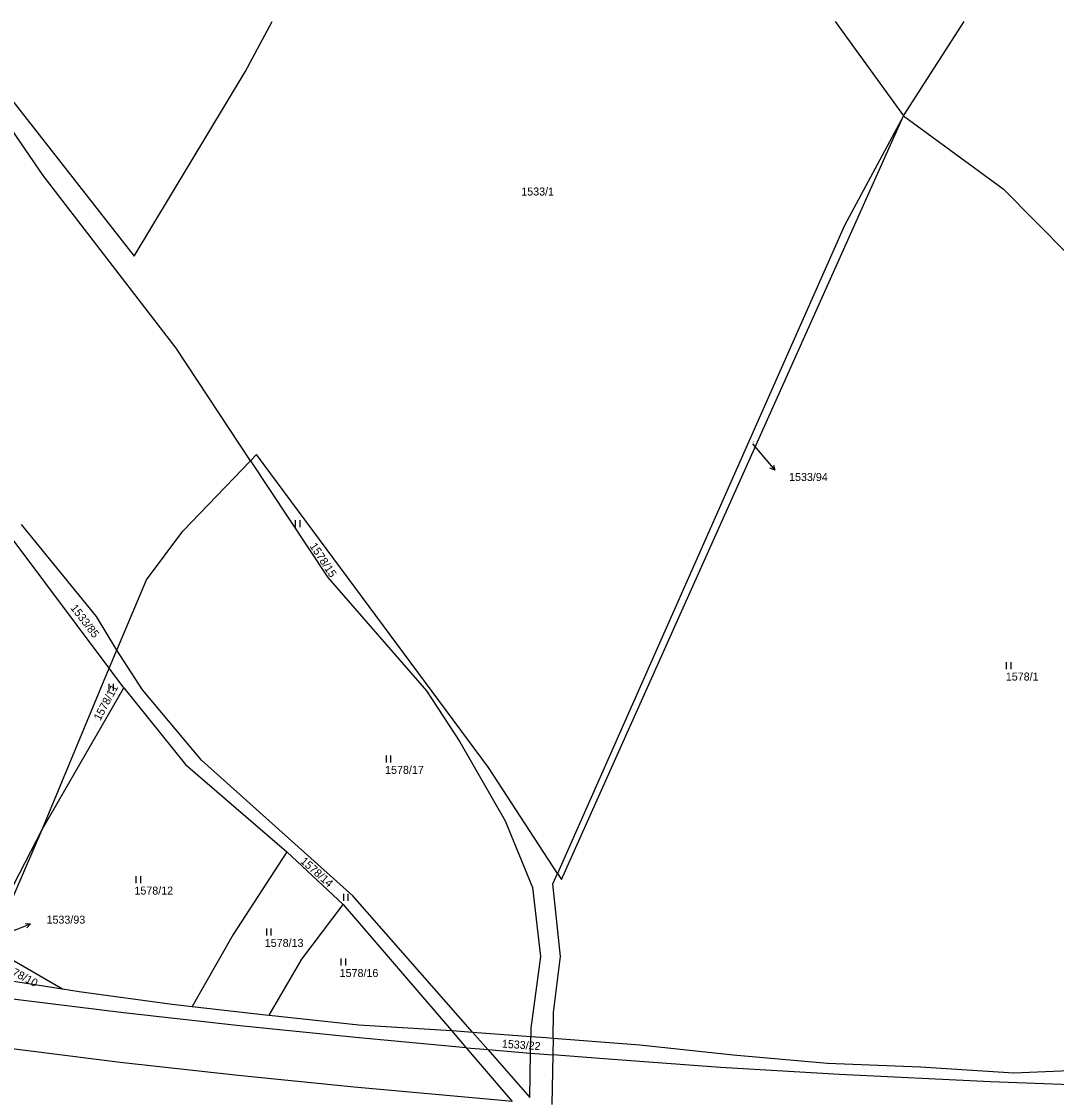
# Model space of a CAD drawing. Extents: x -737240 to -735272, y -1119606 to -1117878.
# Drawn here: x -736364.4 to -736144.6, y -1118106.8 to -1117878.3 of the extents above; entities that cross this region are included whole.
import ezdxf

# ---------------------------------------------------------------- set-up
doc = ezdxf.new("R2010")
doc.units = 0
for name, color, linetype in [('Level 1', 7, 'Continuous'), ('Level 16', 7, 'Continuous'), ('Level 18', 7, 'Continuous'), ('Level 25', 7, 'Continuous'), ('Level 4', 7, 'Continuous')]:
    doc.layers.add(name, color=color, linetype=linetype)

msp = doc.modelspace()

# ---------------------------------------------------------------- linework, layer by layer
at = {"layer": 'Level 1'}
for p, q in [((-736191.565, -1117878.325), (-736177.04, -1117898.36)), ((-736177.04, -1117898.36), (-736164.153, -1117878.325)), ((-736345.77, -1118015.68), (-736366.38, -1117988.09)), ((-736345.77, -1118015.68), (-736344.15, -1118011.86)), ((-736360.03, -1118049.93), (-736345.77, -1118015.68)), ((-736342.69, -1118019.81), (-736345.77, -1118015.68)), ((-736360.03, -1118049.93), (-736342.69, -1118019.81)), ((-736370.85, -1118074.99), (-736360.03, -1118049.93)), ((-736296.04, -1118065.82), (-736308.04, -1118054.66)), ((-736296.04, -1118065.82), (-736273.07, -1118092.63)), ((-736370.85, -1118074.99), (-736355.67, -1118083.76)), ((-736368.78, -1118081.71), (-736355.67, -1118083.76)), ((-736273.07, -1118092.63), (-736269.95, -1118096.27)), ((-736268.58, -1118092.96), (-736265.32, -1118096.68)), ((-736268.58, -1118092.96), (-736256.23, -1118093.89)), ((-736256.28, -1118097.4), (-736256.23, -1118093.89)), ((-736269.95, -1118096.27), (-736260.19, -1118107.66)), ((-736251.5, -1118094.24), (-736251.56, -1118097.78)), ((-736251.56, -1118097.78), (-736251.73, -1118108.33))]:
    msp.add_line(p, q, dxfattribs=at)
for points in [[(-736315.74, -1117971.61), (-736331.56, -1117947.73), (-736359.8, -1117911.04), (-736374.27, -1117889.99), (-736380.825, -1117878.325)], [(-736375.742, -1117878.325), (-736367.81, -1117893.26), (-736340.44, -1117928.13), (-736316.91, -1117888.98), (-736311.185, -1117878.325)], [(-736177.04, -1117898.36), (-736189.6, -1117921.64), (-736250.55, -1118059.27)], [(-736250.55, -1118059.27), (-736249.7, -1118060.58), (-736177.04, -1117898.36)], [(-736177.04, -1117898.36), (-736155.91, -1117913.84), (-736114.53, -1117955.61), (-736092.85, -1117990.52), (-736088.26, -1118004.83), (-736080.82, -1118026.64)], [(-736250.55, -1118059.27), (-736265.22, -1118036.79), (-736314.48, -1117970.3), (-736315.74, -1117971.61)], [(-736344.15, -1118011.86), (-736337.82, -1117996.9), (-736330.1, -1117986.58), (-736315.74, -1117971.61)], [(-736315.74, -1117971.61), (-736299.31, -1117996.41), (-736278.35, -1118020.49), (-736271.29, -1118031.29), (-736261.67, -1118048.06), (-736255.85, -1118062.24), (-736254.19, -1118076.9), (-736256.2, -1118092.1), (-736256.23, -1118093.89)], [(-736344.15, -1118011.86), (-736348.49, -1118004.72), (-736364.43, -1117985.13)], [(-736268.58, -1118092.96), (-736293.99, -1118063.99), (-736326.15, -1118035.19), (-736338.7, -1118020.23), (-736344.15, -1118011.86)], [(-736342.69, -1118019.81), (-736329.56, -1118036.09), (-736308.04, -1118054.66)], [(-736372.31, -1118074.31), (-736370.96, -1118071.06), (-736360.03, -1118049.93)], [(-736308.04, -1118054.66), (-736319.47, -1118072.21), (-736328.17, -1118087.51)], [(-736251.5, -1118094.24), (-736251.41, -1118088.79), (-736249.92, -1118076.91), (-736251.51, -1118061.43), (-736250.55, -1118059.27)], [(-736311.79, -1118089.37), (-736304.83, -1118077.43), (-736296.04, -1118065.82)], [(-736355.67, -1118083.76), (-736352.12, -1118084.31), (-736332.37, -1118087.03), (-736328.17, -1118087.51)], [(-736328.17, -1118087.51), (-736312.56, -1118089.29), (-736311.79, -1118089.37)], [(-736311.79, -1118089.37), (-736292.74, -1118091.4), (-736273.07, -1118092.63)], [(-736273.07, -1118092.63), (-736272.83, -1118092.64), (-736268.58, -1118092.96)], [(-736256.23, -1118093.89), (-736252.96, -1118094.13), (-736251.5, -1118094.24)], [(-736251.5, -1118094.24), (-736233.09, -1118095.66), (-736213.25, -1118097.77), (-736193.2, -1118099.56), (-736173.47, -1118100.33), (-736153.58, -1118101.62), (-736135.1, -1118100.8)], [(-736265.32, -1118096.68), (-736256.42, -1118106.83), (-736256.28, -1118097.4)]]:
    msp.add_lwpolyline(points, dxfattribs=at)
at = {"layer": 'Level 16'}
for points in [[(-736209.11, -1117968.04), (-736206.32, -1117971.34), (-736204.382, -1117973.63)], [(-736204.646, -1117972.544), (-736204.382, -1117973.63), (-736205.41, -1117973.19)], [(-736371.17, -1118073.32), (-736365.32, -1118071.06), (-736362.521, -1118069.979)], [(-736363.634, -1118069.873), (-736362.521, -1118069.979), (-736363.274, -1118070.806)]]:
    msp.add_lwpolyline(points, dxfattribs=at)
at = {"layer": 'Level 25'}
for p, q in [((-736306.237, -1117984.225), (-736306.237, -1117985.725)), ((-736305.215, -1117985.725), (-736305.215, -1117984.225)), ((-736155.227, -1118014.355), (-736155.227, -1118015.855)), ((-736154.205, -1118015.855), (-736154.205, -1118014.355)), ((-736345.867, -1118018.995), (-736345.867, -1118020.495)), ((-736344.845, -1118020.495), (-736344.845, -1118018.995)), ((-736286.937, -1118034.175), (-736286.937, -1118035.675)), ((-736285.915, -1118035.675), (-736285.915, -1118034.175)), ((-736340.087, -1118059.815), (-736340.087, -1118061.315)), ((-736339.065, -1118061.315), (-736339.065, -1118059.815)), ((-736296.027, -1118063.585), (-736296.027, -1118065.085)), ((-736295.005, -1118065.085), (-736295.005, -1118063.585)), ((-736312.377, -1118070.925), (-736312.377, -1118072.425)), ((-736311.355, -1118072.425), (-736311.355, -1118070.925)), ((-736296.547, -1118077.315), (-736296.547, -1118078.815)), ((-736295.525, -1118078.815), (-736295.525, -1118077.315))]:
    msp.add_line(p, q, dxfattribs=at)
at = {"layer": 'Level 4'}
for p, q in [((-736265.32, -1118096.68), (-736256.28, -1118097.4)), ((-736256.28, -1118097.4), (-736251.56, -1118097.78))]:
    msp.add_line(p, q, dxfattribs=at)
for points in [[(-736269.95, -1118096.27), (-736292.69, -1118094.16), (-736318, -1118091.61), (-736342.77, -1118088.85), (-736368.6, -1118085.69), (-736393.3, -1118082.36), (-736418.9, -1118078.7), (-736444.16, -1118074.83), (-736469.2, -1118070.82), (-736494.35, -1118066.78), (-736519.38, -1118062.85), (-736543.93, -1118059.15), (-736547.02, -1118058.7)], [(-736260.19, -1118107.66), (-736263.16, -1118107.42), (-736293.73, -1118104.67), (-736318.4, -1118102.16), (-736343.41, -1118099.39), (-736368.68, -1118096.24), (-736394.49, -1118092.82), (-736422.06, -1118088.87), (-736446.18, -1118085.18), (-736474.04, -1118080.74), (-736496.15, -1118077.2), (-736518.52, -1118073.65), (-736543.44, -1118069.88), (-736550.67, -1118068.83)], [(-736269.95, -1118096.27), (-736267.07, -1118096.54), (-736265.32, -1118096.68)], [(-735933.98, -1118103.05), (-735953.29, -1118103.9), (-736002.75, -1118105.32), (-736027.95, -1118105.72), (-736053.13, -1118105.79), (-736079.13, -1118105.63), (-736132.16, -1118104.51), (-736158.54, -1118103.51), (-736190.64, -1118101.98), (-736215.89, -1118100.45), (-736241.6, -1118098.57), (-736251.56, -1118097.78)]]:
    msp.add_lwpolyline(points, dxfattribs=at)

# ---------------------------------------------------------------- texts
at = {"layer": 'Level 16'}
for s, p in [('1533/94', (-736201.355, -1117975.91)), ('1533/93', (-736359.085, -1118069.92))]:
    msp.add_text(s, height=1.7, dxfattribs=at).set_placement(p)
at = {"layer": 'Level 18'}
for s, p in [('1533/1', (-736258.24, -1117915.28)), ('1578/1', (-736155.31, -1118018.29)), ('1578/17', (-736287.165, -1118038.11)), ('1578/12', (-736340.415, -1118063.75)), ('1578/13', (-736312.725, -1118074.86)), ('1578/16', (-736296.815, -1118081.25))]:
    msp.add_text(s, height=1.7, dxfattribs=at).set_placement(p)
for s, height, rotation, p in [('1533/94', 0.1, 68.57469, (-736209.046, -1117967.877)), ('1578/15', 1.7, 303.24231, (-736303.269, -1117989.708)), ('1533/85', 1.7, 307.59084, (-736354.095, -1118002.897)), ('1578/11', 1.7, 61.90038, (-736347.679, -1118026.946)), ('1578/14', 1.7, 318.28572, (-736305.289, -1118056.86)), ('1578/10', 1.7, 332.12106, (-736368.78, -1118079.601)), ('1533/22', 1.7, 356.14818, (-736262.402, -1118096.24))]:
    msp.add_text(s, height=height, rotation=rotation, dxfattribs=at).set_placement(p)

doc.saveas('drawing.dxf')
